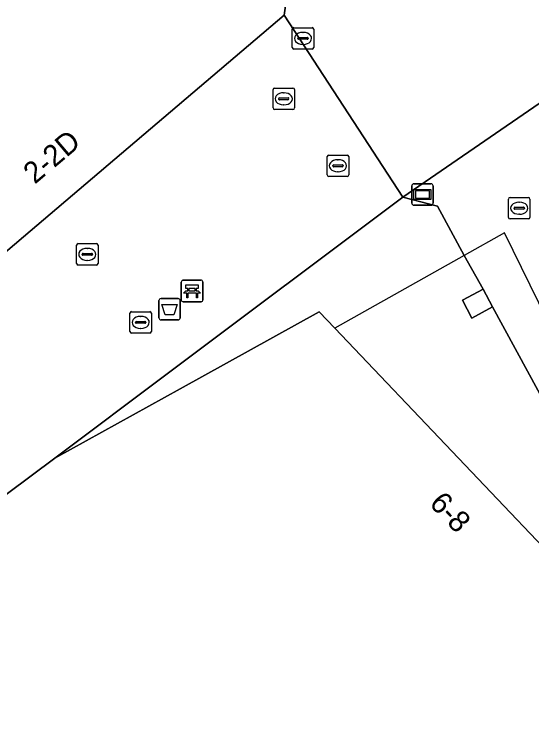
# Model space of a CAD drawing. Extents: x 161087 to 161926, y 382572 to 383873.
# Drawn here: x 161255.86 to 161279.97, y 383328.53 to 383361.56 of the extents above; entities that cross this region are included whole.
import ezdxf

# ---------------------------------------------------------------- set-up
doc = ezdxf.new("R2010")
doc.units = 0
for name, color, linetype in [('IMGEO_Afvalbak', 7, 'Continuous'), ('IMGEO_Bank', 7, 'Continuous'), ('IMGEO_Brandkraan', 7, 'Continuous'), ('IMGEO_Kolk', 7, 'Continuous'), ('IMGEO_Pand', 7, 'Continuous'), ('IMGEO_Pand_nummerreeks', 7, 'Continuous'), ('IMGEO_Pand_overbouw', 7, 'Continuous'), ('IMGEO_Voetgangersgebied_open', 7, 'Continuous'), ('IMGEO_Wegwijzer', 7, 'Continuous')]:
    doc.layers.add(name, color=color, linetype=linetype)

msp = doc.modelspace()

# ---------------------------------------------------------------- linework, layer by layer
at = {"layer": 'IMGEO_Afvalbak'}
for p, q in [((161262.699, 383348.304), (161263.489, 383348.304)), ((161263.489, 383348.304), (161262.699, 383348.304)), ((161262.599, 383347.404), (161262.599, 383348.204)), ((161262.599, 383348.204), (161262.599, 383347.404)), ((161263.589, 383348.204), (161263.589, 383347.404)), ((161263.589, 383347.404), (161263.589, 383348.204)), ((161263.489, 383347.304), (161262.699, 383347.304)), ((161262.699, 383347.304), (161263.489, 383347.304))]:
    msp.add_line(p, q, dxfattribs=at)
msp.add_lwpolyline([(161262.742, 383348.018), (161263.446, 383348.018), (161263.297, 383347.548), (161262.891, 383347.548), (161262.742, 383348.018)], dxfattribs=at)
for centre, start, end in [((161262.699, 383348.204), 90, 180), ((161262.699, 383348.204), 90, 180), ((161263.489, 383348.204), 0, 90), ((161263.489, 383348.204), 360, 90), ((161262.699, 383347.404), 180, 270), ((161262.699, 383347.404), 180, 270), ((161263.489, 383347.404), 270, 0), ((161263.489, 383347.404), 270, 0)]:
    msp.add_arc(centre, 0.1, start, end, dxfattribs=at)
at = {"layer": 'IMGEO_Bank'}
for p, q in [((161263.642, 383348.23), (161263.642, 383349.071)), ((161263.642, 383349.071), (161263.642, 383348.23)), ((161263.717, 383349.155), (161264.558, 383349.155)), ((161264.558, 383349.155), (161263.717, 383349.155)), ((161264.642, 383349.08), (161264.642, 383348.239)), ((161264.642, 383348.239), (161264.642, 383349.08)), ((161263.951, 383348.661), (161263.951, 383348.767)), ((161263.995, 383348.767), (161263.995, 383348.661)), ((161264.283, 383348.773), (161264.001, 383348.773)), ((161264.001, 383348.655), (161264.283, 383348.655)), ((161264.289, 383348.661), (161264.289, 383348.767)), ((161264.333, 383348.767), (161264.333, 383348.661)), ((161264.339, 383348.553), (161263.946, 383348.553)), ((161264.567, 383348.155), (161263.726, 383348.155)), ((161263.726, 383348.155), (161264.567, 383348.155))]:
    msp.add_line(p, q, dxfattribs=at)
for points in [[(161263.889, 383348.553), (161263.747, 383348.553), (161263.859, 383348.655), (161263.945, 383348.655)], [(161263.945, 383348.773), (161263.859, 383348.773), (161263.859, 383348.934), (161264.422, 383348.934), (161264.422, 383348.773), (161264.339, 383348.773)], [(161264.339, 383348.655), (161264.422, 383348.655), (161264.534, 383348.553), (161264.395, 383348.553)], [(161263.939, 383348.546), (161263.939, 383348.339), (161263.896, 383348.339), (161263.896, 383348.546)], [(161264.389, 383348.546), (161264.389, 383348.339), (161264.345, 383348.339), (161264.345, 383348.546)]]:
    msp.add_lwpolyline(points, dxfattribs=at)
for centre, radius, start, end in [((161263.72, 383349.077), 0.0779, 92.4484, 184.2845), ((161263.72, 383349.077), 0.0779, 92.4484, 184.2845), ((161264.564, 383349.077), 0.0779, 2.4484, 94.2845), ((161264.564, 383349.077), 0.0779, 2.4484, 94.2845), ((161263.944, 383348.766), 0.00671, 2.8957, 87.1043), ((161263.944, 383348.662), 0.00671, 272.8957, 357.1043), ((161264.001, 383348.766), 0.00671, 92.8957, 177.1043), ((161264.001, 383348.662), 0.00671, 182.8957, 267.1043), ((161264.283, 383348.766), 0.00671, 2.8957, 87.1043), ((161264.283, 383348.662), 0.00671, 272.8957, 357.1043), ((161264.34, 383348.766), 0.00671, 92.8957, 177.1043), ((161264.34, 383348.662), 0.00671, 182.8957, 267.1043), ((161263.889, 383348.546), 0.00671, 2.8957, 87.1043), ((161263.946, 383348.546), 0.00671, 92.8957, 177.1043), ((161264.338, 383348.546), 0.00671, 2.8957, 87.1043), ((161264.395, 383348.546), 0.00671, 92.8957, 177.1043), ((161263.72, 383348.233), 0.0779, 182.4484, 274.2845), ((161263.72, 383348.233), 0.0779, 182.4484, 274.2845), ((161264.564, 383348.233), 0.0779, 272.4484, 4.2845), ((161264.564, 383348.233), 0.0779, 272.4484, 4.2845)]:
    msp.add_arc(centre, radius, start, end, dxfattribs=at)
at = {"layer": 'IMGEO_Brandkraan'}
for p, q in [((161268.809, 383360.001), (161268.809, 383360.853)), ((161268.884, 383360.927), (161269.736, 383360.927)), ((161269.81, 383360.853), (161269.81, 383360.001)), ((161269.297, 383360.707), (161269.322, 383360.707)), ((161269.068, 383360.421), (161269.068, 383360.433)), ((161269.506, 383360.384), (161269.108, 383360.384)), ((161269.111, 383360.47), (161269.509, 383360.47)), ((161269.552, 383360.433), (161269.552, 383360.421)), ((161269.736, 383359.927), (161268.884, 383359.927)), ((161269.32, 383360.147), (161269.295, 383360.147))]:
    msp.add_line(p, q, dxfattribs=at)
for points in [[(161268.809, 383360.001), (161268.809, 383360.853)], [(161268.884, 383360.927), (161269.736, 383360.927)], [(161269.81, 383360.853), (161269.81, 383360.001)], [(161269.736, 383359.927), (161268.884, 383359.927)]]:
    msp.add_lwpolyline(points, dxfattribs=at)
for centre, radius, start, end in [((161268.886, 383360.851), 0.0765, 91.552, 178.448), ((161268.886, 383360.851), 0.0765, 91.552, 178.448), ((161269.734, 383360.851), 0.0765, 1.552, 88.448), ((161269.734, 383360.851), 0.0765, 1.552, 88.448), ((161269.108, 383360.43), 0.0403, 85.8775, 175.7526), ((161269.105, 383360.42), 0.0366, 178.938, 274.7102), ((161269.509, 383360.427), 0.043, 264.8664, 352.4533), ((161269.513, 383360.432), 0.0386, 1.7309, 96.639), ((161268.886, 383360.003), 0.0765, 181.552, 268.448), ((161268.886, 383360.003), 0.0765, 181.552, 268.448), ((161269.734, 383360.003), 0.0765, 271.552, 358.448), ((161269.734, 383360.003), 0.0765, 271.552, 358.448)]:
    msp.add_arc(centre, radius, start, end, dxfattribs=at)
for centre, major_axis, ratio, start_param, end_param in [((161269.296, 383360.427), (-0.387, 0.002), 0.722429, 4.712389, 7.853982), ((161269.321, 383360.427), (-0.39, 0.002), 0.717154, 1.570796, 4.712389)]:
    msp.add_ellipse(centre, major_axis=major_axis, ratio=ratio, start_param=start_param, end_param=end_param, dxfattribs=at)
at = {"layer": 'IMGEO_Kolk'}
for p, q in [((161267.913, 383357.186), (161267.913, 383358.038)), ((161267.988, 383358.112), (161268.84, 383358.112)), ((161268.401, 383357.892), (161268.426, 383357.892)), ((161268.914, 383358.038), (161268.914, 383357.186)), ((161268.172, 383357.606), (161268.172, 383357.618)), ((161268.61, 383357.569), (161268.212, 383357.569)), ((161268.215, 383357.655), (161268.613, 383357.655)), ((161268.656, 383357.618), (161268.656, 383357.606)), ((161268.424, 383357.332), (161268.399, 383357.332)), ((161268.84, 383357.112), (161267.988, 383357.112)), ((161270.436, 383354.064), (161270.436, 383354.916)), ((161270.511, 383354.99), (161271.363, 383354.99)), ((161271.437, 383354.916), (161271.437, 383354.064)), ((161270.924, 383354.77), (161270.949, 383354.77)), ((161270.695, 383354.484), (161270.695, 383354.496)), ((161271.133, 383354.447), (161270.735, 383354.447)), ((161270.738, 383354.533), (161271.136, 383354.533)), ((161271.179, 383354.496), (161271.179, 383354.484)), ((161271.363, 383353.99), (161270.511, 383353.99)), ((161270.947, 383354.21), (161270.922, 383354.21)), ((161278.88, 383352.086), (161278.88, 383352.938)), ((161278.955, 383353.012), (161279.807, 383353.012)), ((161279.881, 383352.938), (161279.881, 383352.086)), ((161279.368, 383352.792), (161279.393, 383352.792)), ((161279.139, 383352.506), (161279.139, 383352.518)), ((161279.577, 383352.469), (161279.179, 383352.469)), ((161279.182, 383352.555), (161279.58, 383352.555)), ((161279.623, 383352.518), (161279.623, 383352.506)), ((161279.807, 383352.012), (161278.955, 383352.012)), ((161279.391, 383352.232), (161279.366, 383352.232)), ((161258.762, 383349.935), (161258.762, 383350.787)), ((161258.837, 383350.861), (161259.689, 383350.861)), ((161259.25, 383350.641), (161259.275, 383350.641)), ((161259.763, 383350.787), (161259.763, 383349.935)), ((161259.021, 383350.355), (161259.021, 383350.367)), ((161259.459, 383350.318), (161259.061, 383350.318)), ((161259.064, 383350.404), (161259.462, 383350.404)), ((161259.505, 383350.367), (161259.505, 383350.355)), ((161259.273, 383350.081), (161259.248, 383350.081)), ((161259.689, 383349.861), (161258.837, 383349.861)), ((161261.323, 383347.69), (161262.175, 383347.69)), ((161261.248, 383346.764), (161261.248, 383347.616)), ((161261.736, 383347.47), (161261.761, 383347.47)), ((161262.249, 383347.616), (161262.249, 383346.764)), ((161261.507, 383347.184), (161261.507, 383347.196)), ((161261.945, 383347.147), (161261.547, 383347.147)), ((161261.55, 383347.233), (161261.948, 383347.233)), ((161261.991, 383347.196), (161261.991, 383347.184)), ((161262.175, 383346.69), (161261.323, 383346.69)), ((161261.759, 383346.91), (161261.734, 383346.91))]:
    msp.add_line(p, q, dxfattribs=at)
for points in [[(161267.913, 383357.186), (161267.913, 383358.038)], [(161267.988, 383358.112), (161268.84, 383358.112)], [(161268.914, 383358.038), (161268.914, 383357.186)], [(161268.84, 383357.112), (161267.988, 383357.112)], [(161270.436, 383354.064), (161270.436, 383354.916)], [(161270.511, 383354.99), (161271.363, 383354.99)], [(161271.437, 383354.916), (161271.437, 383354.064)], [(161271.363, 383353.99), (161270.511, 383353.99)], [(161278.88, 383352.086), (161278.88, 383352.938)], [(161278.955, 383353.012), (161279.807, 383353.012)], [(161279.881, 383352.938), (161279.881, 383352.086)], [(161279.807, 383352.012), (161278.955, 383352.012)], [(161258.762, 383349.935), (161258.762, 383350.787)], [(161258.837, 383350.861), (161259.689, 383350.861)], [(161259.763, 383350.787), (161259.763, 383349.935)], [(161259.689, 383349.861), (161258.837, 383349.861)], [(161261.323, 383347.69), (161262.175, 383347.69)], [(161261.248, 383346.764), (161261.248, 383347.616)], [(161262.249, 383347.616), (161262.249, 383346.764)], [(161262.175, 383346.69), (161261.323, 383346.69)]]:
    msp.add_lwpolyline(points, dxfattribs=at)
for centre, radius, start, end in [((161267.99, 383358.036), 0.0765, 91.552, 178.448), ((161267.99, 383358.036), 0.0765, 91.552, 178.448), ((161268.838, 383358.036), 0.0765, 1.552, 88.448), ((161268.838, 383358.036), 0.0765, 1.552, 88.448), ((161268.212, 383357.615), 0.0403, 85.8775, 175.7526), ((161268.209, 383357.605), 0.0366, 178.938, 274.7102), ((161268.613, 383357.612), 0.043, 264.8664, 352.4533), ((161268.617, 383357.617), 0.0386, 1.7309, 96.639), ((161267.99, 383357.188), 0.0765, 181.552, 268.448), ((161267.99, 383357.188), 0.0765, 181.552, 268.448), ((161268.838, 383357.188), 0.0765, 271.552, 358.448), ((161268.838, 383357.188), 0.0765, 271.552, 358.448), ((161270.513, 383354.914), 0.0765, 91.552, 178.448), ((161270.513, 383354.914), 0.0765, 91.552, 178.448), ((161271.361, 383354.914), 0.0765, 1.552, 88.448), ((161271.361, 383354.914), 0.0765, 1.552, 88.448), ((161270.735, 383354.493), 0.0403, 85.8775, 175.7526), ((161270.732, 383354.483), 0.0366, 178.938, 274.7102), ((161271.136, 383354.49), 0.043, 264.8664, 352.4533), ((161271.14, 383354.495), 0.0386, 1.7309, 96.639), ((161270.513, 383354.066), 0.0765, 181.552, 268.448), ((161270.513, 383354.066), 0.0765, 181.552, 268.448), ((161271.361, 383354.066), 0.0765, 271.552, 358.448), ((161271.361, 383354.066), 0.0765, 271.552, 358.448), ((161278.957, 383352.936), 0.0765, 91.552, 178.448), ((161278.957, 383352.936), 0.0765, 91.552, 178.448), ((161279.805, 383352.936), 0.0765, 1.552, 88.448), ((161279.805, 383352.936), 0.0765, 1.552, 88.448), ((161279.179, 383352.515), 0.0403, 85.8775, 175.7526), ((161279.176, 383352.505), 0.0366, 178.938, 274.7102), ((161279.58, 383352.512), 0.043, 264.8664, 352.4533), ((161279.584, 383352.517), 0.0386, 1.7309, 96.639), ((161278.957, 383352.088), 0.0765, 181.552, 268.448), ((161278.957, 383352.088), 0.0765, 181.552, 268.448), ((161279.805, 383352.088), 0.0765, 271.552, 358.448), ((161279.805, 383352.088), 0.0765, 271.552, 358.448), ((161258.839, 383350.785), 0.0765, 91.552, 178.448), ((161258.839, 383350.785), 0.0765, 91.552, 178.448), ((161259.687, 383350.785), 0.0765, 1.552, 88.448), ((161259.687, 383350.785), 0.0765, 1.552, 88.448), ((161259.061, 383350.364), 0.0403, 85.8775, 175.7526), ((161259.058, 383350.354), 0.0366, 178.938, 274.7102), ((161259.462, 383350.361), 0.043, 264.8664, 352.4533), ((161259.466, 383350.366), 0.0386, 1.7309, 96.639), ((161258.839, 383349.937), 0.0765, 181.552, 268.448), ((161258.839, 383349.937), 0.0765, 181.552, 268.448), ((161259.687, 383349.937), 0.0765, 271.552, 358.448), ((161259.687, 383349.937), 0.0765, 271.552, 358.448), ((161261.325, 383347.614), 0.0765, 91.552, 178.448), ((161261.325, 383347.614), 0.0765, 91.552, 178.448), ((161262.173, 383347.614), 0.0765, 1.552, 88.448), ((161262.173, 383347.614), 0.0765, 1.552, 88.448), ((161261.547, 383347.193), 0.0403, 85.8775, 175.7526), ((161261.544, 383347.183), 0.0366, 178.938, 274.7102), ((161261.948, 383347.19), 0.043, 264.8664, 352.4533), ((161261.952, 383347.195), 0.0386, 1.7309, 96.639), ((161261.325, 383346.766), 0.0765, 181.552, 268.448), ((161261.325, 383346.766), 0.0765, 181.552, 268.448), ((161262.173, 383346.766), 0.0765, 271.552, 358.448), ((161262.173, 383346.766), 0.0765, 271.552, 358.448)]:
    msp.add_arc(centre, radius, start, end, dxfattribs=at)
for centre, major_axis, ratio, start_param, end_param in [((161268.4, 383357.612), (-0.387, 0.002), 0.722429, 4.712389, 7.853982), ((161268.425, 383357.612), (-0.39, 0.002), 0.717154, 1.570796, 4.712389), ((161270.923, 383354.49), (-0.387, 0.002), 0.722429, 4.712389, 7.853982), ((161270.948, 383354.49), (-0.39, 0.002), 0.717154, 1.570796, 4.712389), ((161279.367, 383352.512), (-0.387, 0.002), 0.722429, 4.712389, 7.853982), ((161279.392, 383352.512), (-0.39, 0.002), 0.717154, 1.570796, 4.712389), ((161259.249, 383350.361), (-0.387, 0.002), 0.722429, 4.712389, 7.853982), ((161259.274, 383350.361), (-0.39, 0.002), 0.717154, 1.570796, 4.712389), ((161261.735, 383347.19), (-0.387, 0.002), 0.722429, 4.712389, 7.853982), ((161261.76, 383347.19), (-0.39, 0.002), 0.717154, 1.570796, 4.712389)]:
    msp.add_ellipse(centre, major_axis=major_axis, ratio=ratio, start_param=start_param, end_param=end_param, dxfattribs=at)
at = {"layer": 'IMGEO_Pand'}
for points in [[(161248.244, 383364.22), (161243.94, 383362.158), (161241.982, 383362.465), (161237.955, 383369.683), (161228.868, 383363.778), (161234.906, 383354.31), (161241.388, 383358.301), (161243.363, 383359.517), (161245.666, 383355.616), (161247.761, 383356.933), (161253.193, 383348.558), (161253.271, 383348.622), (161268.435, 383361.508), (161268.778, 383363.944), (161266.246, 383368.659), (161251.103, 383359.692)], [(161277.696, 383348.736), (161276.738, 383348.223), (161277.181, 383347.395), (161278.139, 383347.908)]]:
    msp.add_lwpolyline(points, close=True, dxfattribs=at)
msp.add_lwpolyline([(161251.882, 383299.506), (161272.523, 383317.696), (161273.519, 383316.63), (161276.075, 383318.934), (161275.693, 383319.785), (161277.158, 383320.545), (161276.68, 383321.486), (161288.634, 383328.304), (161288.357, 383328.819), (161288.08, 383328.749), (161270.788, 383346.916), (161270.063, 383347.678), (161263.595, 383344.101), (161257.744, 383340.865), (161251.121, 383335.923), (161245.867, 383331.116), (161222.968, 383308.833), (161222.868, 383308.726), (161232.764, 383298.452)], dxfattribs=at)
at = {"layer": 'IMGEO_Pand_overbouw'}
msp.add_lwpolyline([(161270.788, 383346.916), (161288.08, 383328.749), (161288.357, 383328.819), (161289.453, 383329.413), (161278.691, 383351.369), (161276.813, 383350.311)], close=True, dxfattribs=at)
at = {"layer": 'IMGEO_Voetgangersgebied_open'}
for points in [[(161312.418, 383399.778), (161311.778, 383400.456), (161309.524, 383398.77), (161310.423, 383397.781), (161310.222, 383397.593), (161305.86, 383393.502), (161301.654, 383389.841), (161299.58, 383388.035), (161295.51, 383384.493), (161294.274, 383383.417), (161288.449, 383378.346), (161286.792, 383376.904), (161284.415, 383375.577), (161280.531, 383373.408), (161279.683, 383373.625), (161268.778, 383363.944), (161268.435, 383361.508), (161273.961, 383353.028), (161283.876, 383359.843), (161286.444, 383361.807), (161294.319, 383367.821)], [(161222.968, 383308.833), (161245.867, 383331.116), (161251.121, 383335.923), (161257.744, 383340.865), (161263.044, 383344.84), (161273.961, 383353.028), (161268.435, 383361.508), (161253.271, 383348.622), (161253.193, 383348.558), (161248.959, 383345.076), (161244.869, 383341.713), (161240.633, 383338.23), (161240.547, 383338.156), (161237.176, 383335.274), (161231.502, 383330.247)], [(161283.876, 383359.843), (161273.961, 383353.028), (161275.576, 383352.613), (161276.813, 383350.311), (161277.696, 383348.736), (161278.139, 383347.908), (161281.401, 383341.918)]]:
    msp.add_lwpolyline(points, dxfattribs=at)
msp.add_lwpolyline([(161270.063, 383347.678), (161270.788, 383346.916), (161288.08, 383328.749), (161288.357, 383328.819), (161285.311, 383334.564), (161284.501, 383334.131), (161284.062, 383334.949), (161284.872, 383335.383), (161281.819, 383341.137), (161280.921, 383340.656), (161280.503, 383341.438), (161281.401, 383341.918), (161278.139, 383347.908), (161277.181, 383347.395), (161276.738, 383348.223), (161277.696, 383348.736), (161276.813, 383350.311), (161275.576, 383352.613), (161273.961, 383353.028), (161263.044, 383344.84), (161257.744, 383340.865), (161263.595, 383344.101)], close=True, dxfattribs=at)
at = {"layer": 'IMGEO_Wegwijzer'}
for p, q in [((161274.477, 383353.649), (161275.267, 383353.649)), ((161275.267, 383353.649), (161274.477, 383353.649)), ((161274.377, 383352.749), (161274.377, 383353.549)), ((161274.377, 383353.549), (161274.377, 383352.749)), ((161275.367, 383353.549), (161275.367, 383352.749)), ((161275.367, 383352.749), (161275.367, 383353.549)), ((161275.267, 383352.649), (161274.477, 383352.649)), ((161274.477, 383352.649), (161275.267, 383352.649))]:
    msp.add_line(p, q, dxfattribs=at)
for points in [[(161274.478, 383353.381), (161275.266, 383353.381), (161275.266, 383352.917), (161274.478, 383352.917), (161274.478, 383353.381)], [(161274.543, 383353.316), (161274.543, 383352.982), (161275.201, 383352.982), (161275.201, 383353.316), (161274.543, 383353.316)]]:
    msp.add_lwpolyline(points, dxfattribs=at)
for centre, start, end in [((161274.477, 383353.549), 90, 180), ((161274.477, 383353.549), 90, 180), ((161275.267, 383353.549), 0, 90), ((161275.267, 383353.549), 360, 90), ((161274.477, 383352.749), 180, 270), ((161274.477, 383352.749), 180, 270), ((161275.267, 383352.749), 270, 0), ((161275.267, 383352.749), 270, 0)]:
    msp.add_arc(centre, 0.1, start, end, dxfattribs=at)

# ---------------------------------------------------------------- texts
at = {"layer": 'IMGEO_Pand_nummerreeks'}
for s, rotation, p in [('2-2D', 40.3591, (161256.818, 383353.605)), ('6-8', 313.5847, (161275.15, 383338.707))]:
    msp.add_text(s, height=1, rotation=rotation, dxfattribs=at).set_placement(p)

doc.saveas('drawing.dxf')
